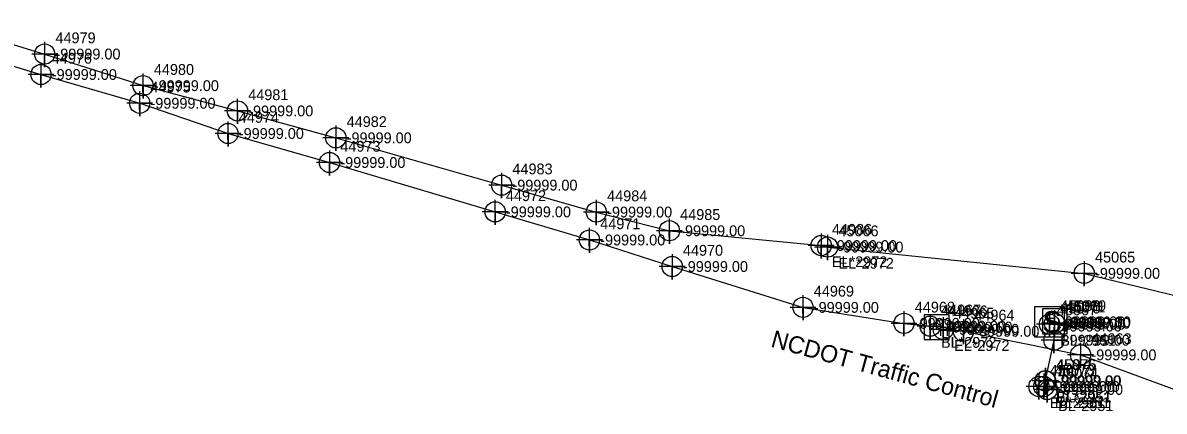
# Model space of a CAD drawing. Extents: x 2083698 to 2094313, y 743246 to 752873.
# Drawn here: x 2084096 to 2084360.2, y 748115.6 to 748205.6 of the extents above; entities that cross this region are included whole.
import ezdxf

# ---------------------------------------------------------------- set-up
doc = ezdxf.new("R2010")
doc.units = 0
for name, color, linetype in [('BOUNDARY LINES', 7, 'Continuous'), ('COGO Default Spiral', 7, 'Continuous'), ('CTL North Arrow CELL', 7, 'Continuous'), ('DEEDS_UNROTATED', 7, 'Continuous'), ('Exist Other Culture Fence Line', 7, 'Continuous'), ('Exist Property Iron Pin CELL', 7, 'Continuous'), ('Exist Property Iron Pin Cogo Elevation', 7, 'Continuous'), ('Exist Property Iron Pin Cogo Number', 7, 'Continuous'), ('Exist Property Iron Pin Leader', 7, 'Continuous'), ('Exist Property Iron Pin Text', 7, 'Continuous'), ('Exist Property Monument Leader', 7, 'Continuous'), ('Exist Property Monument Text', 7, 'Continuous'), ('Exist Right of Way Line Leader', 7, 'Continuous'), ('Exist Right of Way Line Text', 7, 'Continuous'), ('Exist Utilities Power Joint Use Telephone Cogo Elevation', 7, 'Continuous'), ('Exist Utilities Power Joint Use Telephone Cogo Number', 7, 'Continuous'), ('Exist Utilities Power UG Cable SUE LOS B', 7, 'Continuous'), ('Exist Utilities Power UG Cable SUE LOS B Text', 7, 'Continuous'), ('Exist Utilities Telephone UG Conduit SUE LOS B', 7, 'Continuous'), ('Scratch_Level_2', 7, 'Continuous'), ('Scratch_Level_3', 7, 'Continuous'), ('Scratch_Level_5', 7, 'Continuous')]:
    doc.layers.add(name, color=color, linetype=linetype)

msp = doc.modelspace()

# ---------------------------------------------------------------- linework, layer by layer
at = {"layer": 'COGO Default Spiral'}
msp.add_line((2084334.96, 748136.31), (2084334.96, 748136.31), dxfattribs=at)
msp.add_lwpolyline([(2084332.01, 748133.58), (2084337.76, 748133.58), (2084337.76, 748139.33), (2084332.01, 748139.33), (2084332.01, 748133.58)], dxfattribs=at)
at = {"layer": 'DEEDS_UNROTATED'}
msp.add_line((2084333.63, 748136.32), (2084333.63, 748136.32), dxfattribs=at)
msp.add_lwpolyline([(2084330.16, 748132.84), (2084337.11, 748132.84), (2084337.11, 748139.79), (2084330.16, 748139.79), (2084330.16, 748132.84)], dxfattribs=at)
at = {"layer": 'Exist Property Iron Pin CELL'}
for p, q in [((2084304.66, 748137.97), (2084304.66, 748132.25)), ((2084310.39, 748137.97), (2084304.66, 748137.97)), ((2084310.39, 748132.25), (2084310.39, 748137.97)), ((2084307.53, 748135.11), (2084307.53, 748135.11)), ((2084304.66, 748132.25), (2084310.39, 748132.25))]:
    msp.add_line(p, q, dxfattribs=at)
at = {"layer": 'Exist Property Iron Pin Text'}
for points in [[(2084333.65, 748138.78), (2084333.65, 748132.78), (2084333.65, 748135.78), (2084336.65, 748135.78), (2084330.65, 748135.78)], [(2084334.82, 748139), (2084334.82, 748133), (2084334.82, 748136), (2084337.82, 748136), (2084331.82, 748136)], [(2084334.68, 748135.07), (2084334.68, 748129.07), (2084334.68, 748132.07), (2084337.68, 748132.07), (2084331.68, 748132.07)], [(2084331.21, 748124.35), (2084331.21, 748118.35), (2084331.21, 748121.35), (2084334.21, 748121.35), (2084328.21, 748121.35)], [(2084332.35, 748124.36), (2084332.35, 748118.36), (2084332.35, 748121.36), (2084335.35, 748121.36), (2084329.35, 748121.36)], [(2084332.62, 748125.66), (2084332.62, 748119.66), (2084332.62, 748122.66), (2084335.62, 748122.66), (2084329.62, 748122.66)], [(2084332.75, 748125.68), (2084332.75, 748119.68), (2084332.75, 748122.68), (2084335.75, 748122.68), (2084329.75, 748122.68)], [(2084333.12, 748123.68), (2084333.12, 748117.68), (2084333.12, 748120.68), (2084336.12, 748120.68), (2084330.12, 748120.68)]]:
    msp.add_lwpolyline(points, dxfattribs=at)
for centre in [(2084333.65, 748135.78), (2084334.82, 748136), (2084334.68, 748132.07), (2084331.21, 748121.35), (2084332.35, 748121.36), (2084332.62, 748122.66), (2084332.75, 748122.68), (2084333.12, 748120.68)]:
    msp.add_circle(centre, 2.34, dxfattribs=at)
at = {"layer": 'Exist Right of Way Line Text'}
for points in [[(2084100.98, 748201.15), (2084101.01, 748195.33), (2084100.99, 748198.33), (2084104.01, 748198.33), (2084098.01, 748198.33)], [(2084100.13, 748196.41), (2084100.16, 748190.6), (2084100.15, 748193.6), (2084103.16, 748193.6), (2084097.16, 748193.6)], [(2084123.76, 748193.82), (2084123.79, 748188.01), (2084123.77, 748191.01), (2084126.79, 748191.01), (2084120.79, 748191.01)], [(2084122.98, 748189.75), (2084123.01, 748183.93), (2084122.99, 748186.93), (2084126.01, 748186.93), (2084120.01, 748186.93)], [(2084145.6, 748187.97), (2084145.64, 748182.16), (2084145.62, 748185.16), (2084148.64, 748185.16), (2084142.64, 748185.16)], [(2084143.43, 748182.75), (2084143.46, 748176.93), (2084143.44, 748179.93), (2084146.46, 748179.93), (2084140.46, 748179.93)], [(2084168.4, 748181.75), (2084168.43, 748175.93), (2084168.41, 748178.93), (2084171.43, 748178.93), (2084165.43, 748178.93)], [(2084166.94, 748176.03), (2084166.97, 748170.22), (2084166.95, 748173.22), (2084169.97, 748173.22), (2084163.97, 748173.22)], [(2084206.78, 748170.79), (2084206.81, 748164.98), (2084206.79, 748167.98), (2084209.81, 748167.98), (2084203.81, 748167.98)], [(2084205.27, 748164.6), (2084205.3, 748158.79), (2084205.29, 748161.79), (2084208.3, 748161.79), (2084202.3, 748161.79)], [(2084228.7, 748164.56), (2084228.73, 748158.75), (2084228.71, 748161.75), (2084231.73, 748161.75), (2084225.73, 748161.75)], [(2084245.61, 748160.24), (2084245.64, 748154.42), (2084245.62, 748157.42), (2084248.64, 748157.42), (2084242.64, 748157.42)], [(2084227.1, 748158.09), (2084227.13, 748152.28), (2084227.11, 748155.28), (2084230.13, 748155.28), (2084224.13, 748155.28)], [(2084280.75, 748156.8), (2084280.78, 748150.99), (2084280.76, 748153.99), (2084283.78, 748153.99), (2084277.78, 748153.99)], [(2084282.24, 748156.46), (2084282.27, 748150.64), (2084282.25, 748153.64), (2084285.27, 748153.64), (2084279.27, 748153.64)], [(2084246.25, 748151.96), (2084246.28, 748146.14), (2084246.27, 748149.14), (2084249.28, 748149.14), (2084243.28, 748149.14)], [(2084341.66, 748150.37), (2084341.69, 748144.56), (2084341.67, 748147.56), (2084344.69, 748147.56), (2084338.69, 748147.56)], [(2084276.55, 748142.5), (2084276.58, 748136.68), (2084276.56, 748139.68), (2084279.58, 748139.68), (2084273.58, 748139.68)], [(2084299.92, 748138.79), (2084299.96, 748132.98), (2084299.94, 748135.98), (2084302.96, 748135.98), (2084296.96, 748135.98)], [(2084306, 748138.13), (2084306.03, 748132.32), (2084306.01, 748135.32), (2084309.03, 748135.32), (2084303.03, 748135.32)], [(2084309.03, 748137.41), (2084309.06, 748131.59), (2084309.04, 748134.59), (2084312.06, 748134.59), (2084306.06, 748134.59)], [(2084313.72, 748136.95), (2084313.75, 748131.14), (2084313.73, 748134.14), (2084316.75, 748134.14), (2084310.75, 748134.14)], [(2084340.82, 748131.5), (2084340.85, 748125.68), (2084340.83, 748128.68), (2084343.85, 748128.68), (2084337.85, 748128.68)]]:
    msp.add_lwpolyline(points, dxfattribs=at)
for centre in [(2084101.01, 748198.33), (2084100.16, 748193.6), (2084123.79, 748191.01), (2084123.01, 748186.93), (2084145.64, 748185.16), (2084143.46, 748179.93), (2084168.43, 748178.93), (2084166.97, 748173.22), (2084206.81, 748167.98), (2084205.3, 748161.79), (2084228.73, 748161.75), (2084227.13, 748155.28), (2084245.64, 748157.42), (2084280.78, 748153.99), (2084282.27, 748153.64), (2084246.28, 748149.14), (2084341.69, 748147.56), (2084276.58, 748139.68), (2084299.96, 748135.98), (2084306.03, 748135.32), (2084309.06, 748134.59), (2084313.75, 748134.14), (2084340.85, 748128.68)]:
    msp.add_circle(centre, 2.34, dxfattribs=at)
at = {"layer": 'Exist Utilities Power UG Cable SUE LOS B'}
for p, q in [((2084332.62, 748122.66), (2084331.21, 748121.35)), ((2084333.12, 748120.68), (2084332.75, 748122.68))]:
    msp.add_line(p, q, dxfattribs=at)
msp.add_lwpolyline([(2084333.65, 748135.78), (2084334.82, 748136), (2084334.68, 748132.07), (2084332.35, 748121.36)], dxfattribs=at)
at = {"layer": 'Exist Utilities Telephone UG Conduit SUE LOS B'}
for points in [[(2084077.32, 748205.56), (2084101.01, 748198.33), (2084123.79, 748191.01), (2084145.64, 748185.16), (2084168.43, 748178.93), (2084206.81, 748167.98), (2084228.73, 748161.75), (2084245.64, 748157.42), (2084280.78, 748153.99)], [(2084076.38, 748200.74), (2084100.16, 748193.6), (2084123.01, 748186.93), (2084143.46, 748179.93), (2084166.97, 748173.22), (2084205.3, 748161.79), (2084227.13, 748155.28), (2084246.28, 748149.14), (2084276.58, 748139.68), (2084299.96, 748135.98), (2084306.03, 748135.32)], [(2084282.27, 748153.64), (2084341.69, 748147.56), (2084392.97, 748135.07)], [(2084309.06, 748134.59), (2084313.75, 748134.14), (2084340.85, 748128.68), (2084364.28, 748120.08)]]:
    msp.add_lwpolyline(points, dxfattribs=at)

# ---------------------------------------------------------------- texts
at = {"layer": 'BOUNDARY LINES'}
msp.add_text('-99999.00', height=2.5, dxfattribs=at).set_placement((2084336.13, 748135.07))
at = {"layer": 'COGO Default Spiral'}
for p in [(2084332.8, 748135.84), (2084335.37, 748134.31)]:
    msp.add_text('H', height=2.5, dxfattribs=at).set_placement(p)
at = {"layer": 'CTL North Arrow CELL'}
msp.add_text('45068', height=2.5, dxfattribs=at).set_placement((2084336.13, 748138.82))
at = {"layer": 'DEEDS_UNROTATED'}
msp.add_text('S', height=5, dxfattribs=at).set_placement((2084332, 748133.82))
at = {"layer": 'Exist Other Culture Fence Line'}
msp.add_text('-99999.00', height=2.5, dxfattribs=at).set_placement((2084337.46, 748135.06))
at = {"layer": 'Exist Property Iron Pin CELL'}
for p in [(2084305.44, 748134.52), (2084308.01, 748133.05)]:
    msp.add_text('H', height=2.5, dxfattribs=at).set_placement(p)
at = {"layer": 'Exist Property Iron Pin Cogo Elevation'}
msp.add_text('-99999.00', height=2.5, dxfattribs=at).set_placement((2084310.03, 748133.86))
at = {"layer": 'Exist Property Iron Pin Cogo Number'}
msp.add_text('44966', height=2.5, dxfattribs=at).set_placement((2084310.03, 748137.61))
at = {"layer": 'Exist Property Iron Pin Leader'}
for s, p in [('45070', (2084336.15, 748138.28)), ('45071', (2084337.32, 748138.5)), ('45072', (2084337.18, 748134.57)), ('45077', (2084333.71, 748123.85)), ('45073', (2084334.85, 748123.86)), ('45076', (2084335.12, 748125.16)), ('45075', (2084335.25, 748125.18)), ('45074', (2084335.62, 748123.18))]:
    msp.add_text(s, height=2.5, dxfattribs=at).set_placement(p)
at = {"layer": 'Exist Property Monument Leader'}
for s, p in [('BL*2951', (2084336.15, 748130.78)), ('EL*2951', (2084333.71, 748116.35)), ('EL*2951', (2084334.85, 748116.36)), ('BL*2951', (2084335.12, 748117.66)), ('EL*2951', (2084335.25, 748117.68)), ('BL*2951', (2084335.62, 748115.68))]:
    msp.add_text(s, height=2.5, dxfattribs=at).set_placement(p)
at = {"layer": 'Exist Property Monument Text'}
for p in [(2084336.15, 748134.53), (2084337.32, 748134.75), (2084337.18, 748130.82), (2084335.12, 748121.41), (2084335.25, 748121.43), (2084333.71, 748120.1), (2084334.85, 748120.11), (2084335.62, 748119.43)]:
    msp.add_text('-99999.00', height=2.5, dxfattribs=at).set_placement(p)
at = {"layer": 'Exist Right of Way Line Leader'}
for s, p in [('44979', (2084103.51, 748200.83)), ('44976', (2084102.66, 748196.1)), ('44980', (2084126.29, 748193.51)), ('44975', (2084125.51, 748189.43)), ('44981', (2084148.14, 748187.66)), ('44974', (2084145.96, 748182.43)), ('44982', (2084170.93, 748181.43)), ('44973', (2084169.47, 748175.72)), ('44983', (2084209.31, 748170.48)), ('44972', (2084207.8, 748164.29)), ('44984', (2084231.23, 748164.25)), ('44971', (2084229.63, 748157.78)), ('44985', (2084248.14, 748159.92)), ('44986', (2084283.28, 748156.49)), ('45066', (2084284.77, 748156.14)), ('44970', (2084248.78, 748151.64)), ('45065', (2084344.19, 748150.06)), ('44969', (2084279.08, 748142.18)), ('44968', (2084302.46, 748138.48)), ('44967', (2084308.53, 748137.82)), ('44965', (2084311.56, 748137.09)), ('44964', (2084316.25, 748136.64)), ('44963', (2084343.35, 748131.18))]:
    msp.add_text(s, height=2.5, dxfattribs=at).set_placement(p)
at = {"layer": 'Exist Utilities Power Joint Use Telephone Cogo Elevation'}
msp.add_text('-99999.00', height=2.5, dxfattribs=at).set_placement((2084335.34, 748134.1))
at = {"layer": 'Exist Utilities Power Joint Use Telephone Cogo Number'}
msp.add_text('45067', height=2.5, dxfattribs=at).set_placement((2084335.34, 748137.85))
at = {"layer": 'Exist Utilities Power UG Cable SUE LOS B Text'}
msp.add_text('NCDOT Traffic Control', height=4, rotation=344.7373, dxfattribs=at).set_placement((2084268.92, 748130.61))
at = {"layer": 'Scratch_Level_2'}
for p in [(2084103.51, 748197.08), (2084102.66, 748192.35), (2084126.29, 748189.76), (2084125.51, 748185.68), (2084148.14, 748183.91), (2084145.96, 748178.68), (2084170.93, 748177.68), (2084169.47, 748171.97), (2084209.31, 748166.73), (2084207.8, 748160.54), (2084231.23, 748160.5), (2084248.14, 748156.17), (2084229.63, 748154.03), (2084283.28, 748152.74), (2084284.77, 748152.39), (2084248.78, 748147.89), (2084344.19, 748146.31), (2084279.08, 748138.43), (2084302.46, 748134.73), (2084308.53, 748134.07), (2084311.56, 748133.34), (2084316.25, 748132.89), (2084343.35, 748127.43)]:
    msp.add_text('-99999.00', height=2.5, dxfattribs=at).set_placement(p)
at = {"layer": 'Scratch_Level_3'}
for s, p in [('EL*2972', (2084283.28, 748148.99)), ('EL*2972', (2084284.77, 748148.64)), ('BL*2972', (2084308.53, 748130.32)), ('EL*2972', (2084311.56, 748129.59))]:
    msp.add_text(s, height=2.5, dxfattribs=at).set_placement(p)
at = {"layer": 'Scratch_Level_5'}
msp.add_text('45069', height=2.5, dxfattribs=at).set_placement((2084337.46, 748138.81))

doc.saveas('drawing.dxf')
